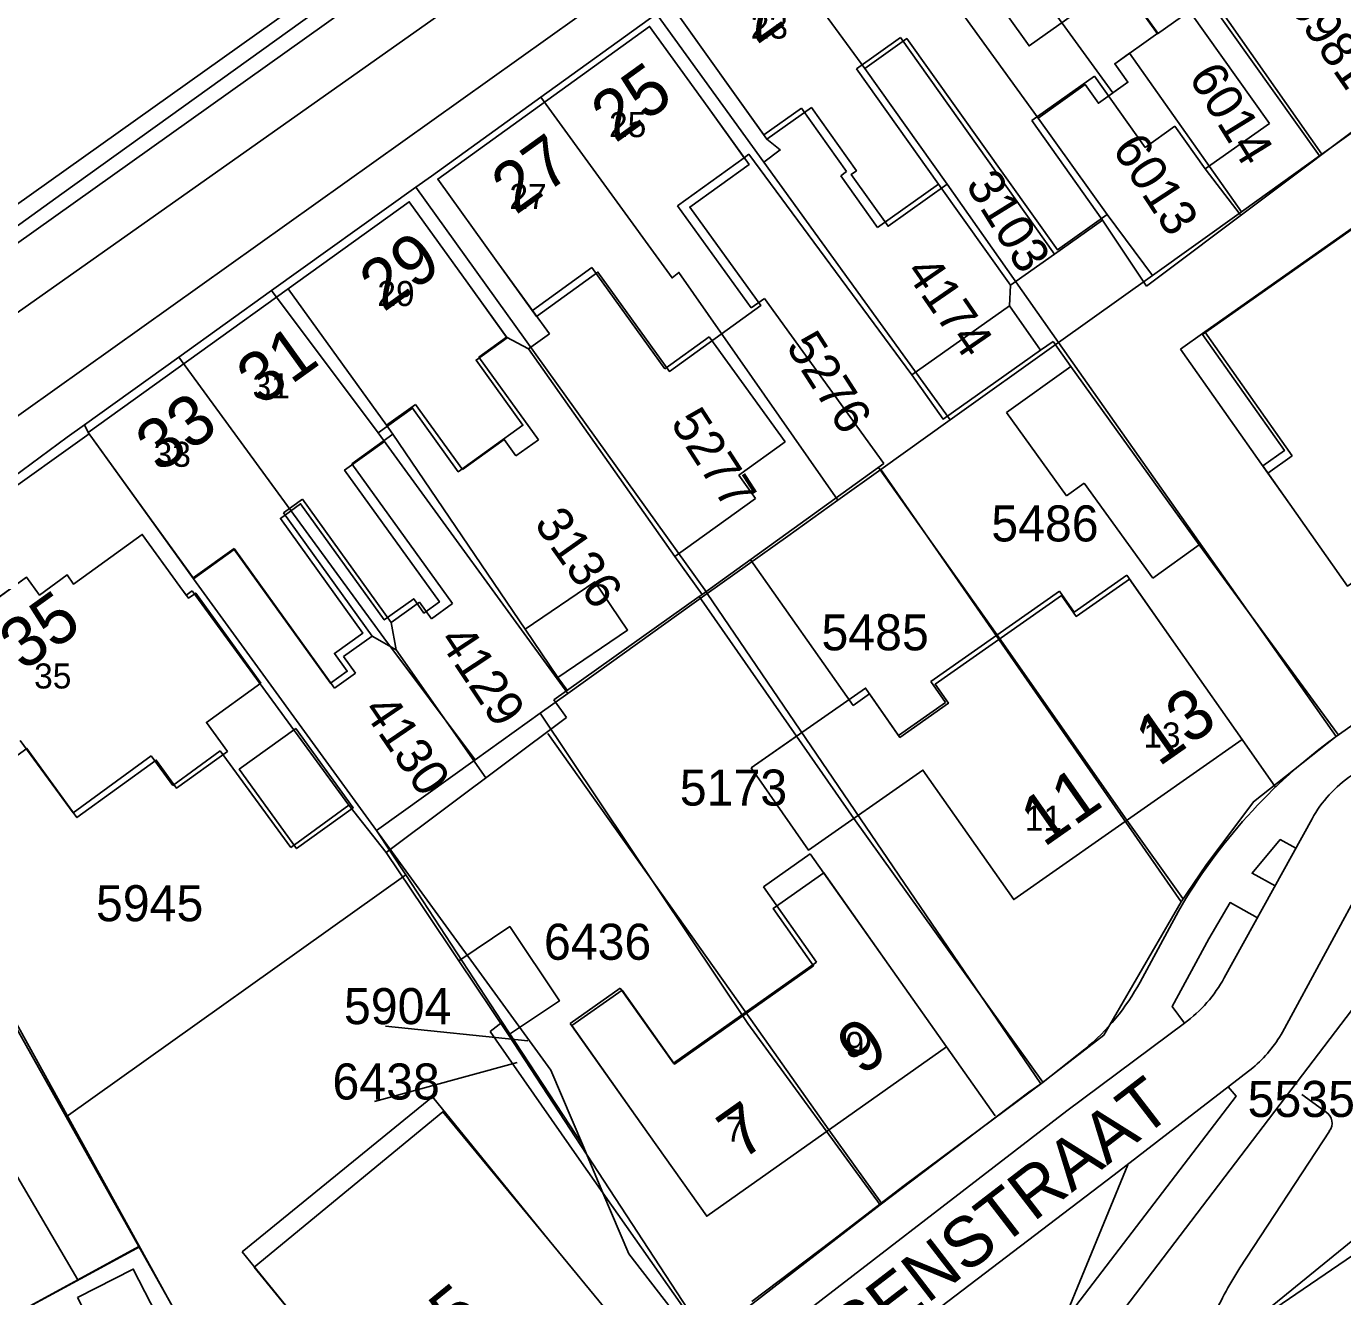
# Model space of a CAD drawing. Extents: x 148816 to 151297, y 399515 to 402500.
# Drawn here: x 150337.1 to 150402.7, y 400114.1 to 400177.5 of the extents above; entities that cross this region are included whole.
import ezdxf

# ---------------------------------------------------------------- set-up
doc = ezdxf.new("R2010")
doc.units = 0
for name, color, linetype in [('B01 Hoofdgebouw  [D] Norm', 7, 'Continuous'), ('B01 Hoofdgebouw  [T] Norm', 7, 'Continuous'), ('B01 hoofgebouw', 7, 'Continuous'), ('B02 Bijgebouw  [D] Norm', 7, 'Continuous'), ('G01 perceelsgrens', 7, 'Continuous'), ('Q21 Lichtmast  Gem', 7, 'Continuous'), ('T01 Muur  [T] Gem', 7, 'Continuous'), ('T04 Haag heg  [D] Gem', 7, 'Continuous'), ('V00 Kant verharding algemeen  [T] Norm', 7, 'Continuous'), ('V06 Kant onverhard  [T] Gem', 7, 'Continuous'), ('Z01 perceelnummer', 7, 'Continuous'), ('Z02 huisnummer', 7, 'Continuous'), ('Z02 Huisnummer  [Tekst] Norm', 7, 'Continuous'), ('Z06 straatnaam', 7, 'Continuous')]:
    doc.layers.add(name, color=color, linetype=linetype)

msp = doc.modelspace()

# ---------------------------------------------------------------- linework, layer by layer
at = {"layer": 'B01 Hoofdgebouw  [D] Norm'}
for p, q in [((150391.694, 400179.649), (150393.508, 400177.099)), ((150393.508, 400177.099), (150395.097, 400178.229)), ((150395.097, 400178.229), (150399.086, 400172.622)), ((150380.682, 400176.901), (150378.488, 400175.341)), ((150388.366, 400166.094), (150380.682, 400176.901)), ((150378.488, 400175.341), (150382.574, 400169.596)), ((150390.358, 400174.985), (150387.232, 400172.762)), ((150392.891, 400171.423), (150390.358, 400174.985)), ((150373.857, 400172.048), (150372.351, 400174.161)), ((150372.884, 400170.907), (150371.08, 400173.41)), ((150375.733, 400173.385), (150373.857, 400172.048)), ((150377.993, 400170.215), (150375.733, 400173.385)), ((150387.232, 400172.762), (150390.762, 400167.798)), ((150394.373, 400172.477), (150392.891, 400171.423)), ((150395.888, 400170.347), (150394.373, 400172.477)), ((150399.086, 400172.622), (150395.888, 400170.347)), ((150369.561, 400168.511), (150372.884, 400170.907)), ((150408.461, 400171.096), (150395.864, 400162.216)), ((150377.699, 400170.006), (150377.993, 400170.215)), ((150379.53, 400167.431), (150377.699, 400170.006)), ((150382.574, 400169.596), (150379.53, 400167.431)), ((150373.238, 400163.412), (150369.561, 400168.511)), ((150390.762, 400167.798), (150388.366, 400166.094)), ((150362.314, 400163.287), (150360.514, 400165.783)), ((150365.283, 400165.427), (150362.314, 400163.287)), ((150368.928, 400160.37), (150365.283, 400165.427)), ((150350.136, 400164.372), (150355.037, 400157.554)), ((150361.029, 400161.952), (150359.089, 400164.65)), ((150373.894, 400163.885), (150373.238, 400163.412)), ((150379.841, 400155.638), (150373.894, 400163.885)), ((150395.864, 400162.216), (150400.225, 400156.03)), ((150359.649, 400160.96), (150361.029, 400161.952)), ((150371.142, 400161.965), (150368.928, 400160.37)), ((150374.92, 400156.721), (150371.142, 400161.965)), ((150362.615, 400156.834), (150359.649, 400160.96)), ((150355.037, 400157.554), (150356.489, 400158.598)), ((150356.489, 400158.598), (150358.824, 400155.35)), ((150355.36, 400157.104), (150353.312, 400155.632)), ((150355.037, 400157.554), (150355.36, 400157.104)), ((150358.824, 400155.35), (150360.905, 400156.846)), ((150360.905, 400156.846), (150361.493, 400156.028)), ((150361.493, 400156.028), (150362.615, 400156.834)), ((150372.61, 400155.057), (150374.92, 400156.721)), ((150358.33, 400148.651), (150353.312, 400155.632)), ((150370.786, 400149.115), (150379.841, 400155.638)), ((150400.225, 400156.03), (150399.005, 400155.17)), ((150373.442, 400153.902), (150372.61, 400155.057)), ((150399.005, 400155.17), (150400.098, 400153.619)), ((150350.848, 400153.862), (150349.896, 400153.178)), ((150355.269, 400147.708), (150350.848, 400153.862)), ((150369.423, 400151.007), (150373.442, 400153.902)), ((150345.384, 400149.934), (150343.079, 400153.14)), ((150349.896, 400153.178), (150354.319, 400147.026)), ((150347.432, 400151.406), (150345.384, 400149.934)), ((150352.45, 400144.425), (150347.432, 400151.406)), ((150370.786, 400149.115), (150369.423, 400151.007)), ((150373.221, 400150.826), (150378.32, 400143.571)), ((150389.349, 400148.227), (150391.97, 400150.066)), ((150391.97, 400150.066), (150394.85, 400145.96)), ((150345.049, 400149.073), (150344.73, 400149.51)), ((150345.049, 400149.073), (150345.342, 400149.287)), ((150345.342, 400149.287), (150353.153, 400138.587)), ((150370.629, 400149.005), (150370.786, 400149.115)), ((150382.189, 400144.759), (150388.616, 400149.271)), ((150388.616, 400149.271), (150389.349, 400148.227)), ((150356.689, 400148.729), (150355.269, 400147.708)), ((150356.689, 400148.729), (150357.285, 400147.9)), ((150358.33, 400148.651), (150357.285, 400147.9)), ((150370.629, 400149.005), (150375.494, 400142.029)), ((150391.979, 400137.843), (150385.479, 400147.109)), ((150354.319, 400147.026), (150352.899, 400146.005)), ((150352.899, 400146.005), (150353.495, 400145.176)), ((150353.495, 400145.176), (150352.45, 400144.425)), ((150382.922, 400143.715), (150382.189, 400144.759)), ((150378.32, 400143.571), (150379.131, 400144.141)), ((150379.131, 400144.141), (150380.583, 400142.073)), ((150380.583, 400142.073), (150382.922, 400143.715)), ((150375.494, 400142.029), (150373.23, 400140.45)), ((150378.356, 400137.933), (150375.494, 400142.029)), ((150339.4, 400138.205), (150336.765, 400141.813)), ((150346.74, 400141.297), (150344.377, 400139.572)), ((150350.26, 400136.475), (150346.74, 400141.297)), ((150343.297, 400141.051), (150339.4, 400138.205)), ((150344.377, 400139.572), (150343.297, 400141.051)), ((150353.153, 400138.587), (150350.26, 400136.475)), ((150376.174, 400136.157), (150373.841, 400134.508)), ((150376.174, 400136.157), (150380.1, 400130.61)), ((150373.841, 400134.508), (150376.492, 400130.758)), ((150376.492, 400130.758), (150369.347, 400125.707)), ((150366.696, 400129.457), (150364.206, 400127.697)), ((150369.347, 400125.707), (150366.696, 400129.457)), ((150377.109, 400122.38), (150372.928, 400128.296)), ((150364.206, 400127.697), (150368.12, 400122.16)), ((150357.338, 400124.039), (150347.829, 400116.294)), ((150357.338, 400124.039), (150363.15, 400116.86)), ((150347.829, 400116.294), (150351.935, 400111.254))]:
    msp.add_line(p, q, dxfattribs=at)
at = {"layer": 'B01 Hoofdgebouw  [T] Norm'}
for p, q in [((150372.35, 400174.16), (150369.45, 400178.23)), ((150357.59, 400169.84), (150368.16, 400177.46)), ((150368.16, 400177.46), (150371.08, 400173.41)), ((150360.51, 400165.78), (150357.59, 400169.84)), ((150340.16, 400157.2), (150356.17, 400168.71)), ((150356.17, 400168.71), (150359.09, 400164.65)), ((150343.08, 400153.14), (150340.16, 400157.2)), ((150400.1, 400153.62), (150402.98, 400149.53)), ((150339.42, 400149.63), (150342.85, 400152.11)), ((150342.85, 400152.11), (150344.73, 400149.51)), ((150332.98, 400147.02), (150337.08, 400149.97)), ((150337.08, 400149.97), (150337.73, 400149.08)), ((150337.73, 400149.08), (150339.1, 400150.09)), ((150339.1, 400150.09), (150339.42, 400149.63)), ((150397.72, 400141.87), (150394.85, 400145.96)), ((150386.33, 400133.88), (150397.72, 400141.87)), ((150373.23, 400140.45), (150376.09, 400136.35)), ((150376.09, 400136.35), (150381.8, 400140.34)), ((150381.8, 400140.34), (150386.33, 400133.88)), ((150382.98, 400126.53), (150380.1, 400130.61)), ((150371.01, 400118.07), (150382.98, 400126.53)), ((150368.12, 400122.16), (150371.01, 400118.07)), ((150363.15, 400116.86), (150366.33, 400113))]:
    msp.add_line(p, q, dxfattribs=at)
at = {"layer": 'B01 hoofgebouw'}
for points in [[(150372.35, 400174.16), (150369.45, 400178.23), (150392.27, 400194.5), (150395.17, 400190.43)], [(150384.83, 400179.664), (150387.092, 400176.492), (150391.655, 400179.745), (150393.522, 400177.128), (150391.372, 400175.595), (150392.026, 400174.678), (150390.551, 400173.627), (150389.888, 400174.558), (150387.549, 400172.891), (150390.988, 400168.067), (150388.514, 400166.303), (150380.991, 400176.855), (150378.897, 400175.362), (150383.009, 400169.595), (150380.06, 400167.492), (150378.22, 400170.073), (150378.482, 400170.26), (150376.234, 400173.414), (150374.011, 400171.829), (150372.35, 400174.16)], [(150360.51, 400165.78), (150357.59, 400169.84), (150368.16, 400177.46), (150371.08, 400173.41)], [(150371.08, 400173.41), (150373.122, 400170.577), (150370.167, 400168.446), (150373.71, 400163.532), (150369.152, 400160.246), (150365.582, 400165.199), (150362.517, 400162.989), (150360.51, 400165.78)], [(150400.1, 400153.62), (150398.753, 400155.533), (150399.834, 400156.294), (150395.755, 400162.083), (150408.55, 400171.1)], [(150400.1, 400153.62), (150402.98, 400149.53), (150411.31, 400155.4), (150410.45, 400156.64), (150414.8, 400159.73), (150410.23, 400166.16), (150411.45, 400167.03), (150408.55, 400171.1)], [(150343.08, 400153.14), (150340.16, 400157.2), (150356.17, 400168.71), (150359.09, 400164.65)], [(150359.09, 400164.65), (150361.055, 400161.918), (150359.509, 400160.807), (150361.845, 400157.556), (150358.618, 400155.236), (150356.335, 400158.411), (150354.622, 400157.179), (150354.93, 400156.751), (150352.942, 400155.321), (150357.676, 400148.735), (150356.906, 400148.182), (150356.394, 400148.894), (150354.922, 400147.836), (150350.753, 400153.634), (150349.743, 400152.908), (150353.858, 400147.183), (150352.44, 400146.164), (150353.076, 400145.28), (150352.237, 400144.676), (150347.439, 400151.35), (150345.414, 400149.894), (150343.08, 400153.14)], [(150334.31, 400140.02), (150331.36, 400144.06), (150333.82, 400145.85), (150332.98, 400147.02), (150337.08, 400149.97), (150337.73, 400149.08), (150339.1, 400150.09), (150339.42, 400149.63), (150342.85, 400152.11), (150344.73, 400149.51)], [(150394.85, 400145.96), (150392.103, 400149.875), (150389.449, 400148.013), (150388.718, 400149.054), (150382.408, 400144.628), (150383.075, 400143.677), (150380.652, 400141.977), (150378.938, 400144.436), (150373.23, 400140.45)], [(150344.73, 400149.51), (150345.159, 400148.917), (150345.516, 400149.176), (150348.763, 400144.685), (150346.048, 400142.722), (150347.096, 400141.272), (150344.562, 400139.44), (150343.55, 400140.838), (150339.588, 400137.974), (150337.096, 400141.421), (150334.603, 400139.619), (150334.31, 400140.02)], [(150373.23, 400140.45), (150376.09, 400136.35), (150381.8, 400140.34), (150386.33, 400133.88), (150397.72, 400141.87), (150394.85, 400145.96)], [(150350.52, 400142.424), (150353.376, 400138.46), (150350.549, 400136.423), (150347.692, 400140.387), (150350.52, 400142.424)], [(150380.1, 400130.61), (150376.85, 400135.215), (150374.325, 400133.431), (150376.341, 400130.578), (150369.397, 400125.67), (150366.788, 400129.361), (150364.283, 400127.591), (150368.12, 400122.16)], [(150368.12, 400122.16), (150371.01, 400118.07), (150382.98, 400126.53), (150380.1, 400130.61)], [(150363.15, 400116.86), (150357.853, 400123.29), (150348.438, 400115.527), (150351.93, 400111.25)], [(150363.15, 400116.86), (150366.33, 400113), (150362.34, 400109.71), (150360.59, 400111.86), (150355.09, 400107.38), (150351.93, 400111.25)]]:
    msp.add_lwpolyline(points, dxfattribs=at)
at = {"layer": 'B02 Bijgebouw  [D] Norm'}
for p, q in [((150385.977, 400158.185), (150389.172, 400160.486)), ((150389.172, 400160.486), (150395.583, 400151.581)), ((150388.966, 400154.035), (150385.977, 400158.185)), ((150389.851, 400154.672), (150388.966, 400154.035)), ((150393.273, 400149.918), (150389.851, 400154.672)), ((150395.583, 400151.581), (150393.273, 400149.918))]:
    msp.add_line(p, q, dxfattribs=at)
for points in [[(150381.247, 400160.076), (150382.807, 400157.865), (150387.672, 400161.298), (150386.112, 400163.509)], [(150361.959, 400147.376), (150363.591, 400144.971), (150367.064, 400147.328), (150365.432, 400149.733)], [(150361.119, 400127.122), (150358.643, 400130.826), (150361.189, 400132.528), (150363.665, 400128.824)], [(150339.621, 400114.015), (150342.405, 400115.434), (150343.839, 400112.621), (150341.055, 400111.202)]]:
    msp.add_lwpolyline(points, close=True, dxfattribs=at)
at = {"layer": 'G01 perceelsgrens'}
for points in [[(150387.249, 400191.598), (150391.975, 400184.916), (150393.549, 400182.71), (150401.7, 400171.082)], [(150383.009, 400188.541), (150387.846, 400181.814), (150387.52, 400181.582), (150388.723, 400179.847), (150387.679, 400179.102), (150391.282, 400174.148), (150392.026, 400174.678), (150391.372, 400175.595), (150392.108, 400176.12), (150397.692, 400168.215)], [(150378.545, 400185.323), (150387.549, 400172.891), (150390.988, 400168.067), (150393.246, 400165.035)], [(150374.012, 400182.056), (150378.897, 400175.362), (150383.009, 400169.595), (150388.571, 400161.692)], [(150352.8, 400179.154), (150338.843, 400169.111), (150326.726, 400160.376), (150321.946, 400157.035), (150320.241, 400155.852)], [(150369.401, 400178.732), (150369.45, 400178.23), (150374.011, 400171.829), (150374.678, 400171.298), (150373.859, 400170.689)], [(150362.737, 400173.929), (150368.505, 400178.087)], [(150368.505, 400178.087), (150373.859, 400170.689)], [(150401.7, 400171.082), (150407.329, 400175.108)], [(150356.5, 400169.436), (150357.279, 400169.994), (150362.737, 400173.929)], [(150362.737, 400173.929), (150369.284, 400164.907), (150369.625, 400165.184), (150377.555, 400153.813)], [(150397.692, 400168.215), (150401.7, 400171.082)], [(150373.859, 400170.689), (150383.166, 400157.826)], [(150349.305, 400164.275), (150356.5, 400169.436)], [(150356.5, 400169.436), (150370.996, 400149.217), (150371.041, 400149.15)], [(150393.246, 400165.035), (150397.692, 400168.215)], [(150388.571, 400161.692), (150393.246, 400165.035)], [(150344.681, 400160.958), (150349.305, 400164.275)], [(150349.305, 400164.275), (150354.622, 400157.179), (150364.09, 400144.172)], [(150383.166, 400157.826), (150388.571, 400161.692)], [(150388.571, 400161.692), (150402.418, 400142.018)], [(150339.971, 400157.58), (150344.681, 400160.958)], [(150344.681, 400160.958), (150354.902, 400146.938), (150359.454, 400140.852)], [(150379.694, 400155.342), (150383.166, 400157.826)], [(150325.621, 400146.984), (150339.102, 400156.956), (150339.971, 400157.58)], [(150339.971, 400157.58), (150340.16, 400157.2), (150345.414, 400149.894), (150354.542, 400137.335)], [(150377.555, 400153.813), (150379.694, 400155.342)], [(150379.694, 400155.342), (150394.678, 400133.774)], [(150421.494, 400155.436), (150413.364, 400149.791), (150405.63, 400144.285), (150402.418, 400142.018)], [(150377.555, 400153.813), (150375.052, 400152.022), (150371.041, 400149.15)], [(150371.041, 400149.15), (150364.09, 400144.172)], [(150371.041, 400149.15), (150387.686, 400124.69)], [(150325.621, 400146.984), (150339.061, 400123.029)], [(150322.011, 400144.95), (150339.629, 400114.901)], [(150362.707, 400143.182), (150364.09, 400144.172)], [(150359.454, 400140.852), (150362.707, 400143.182)], [(150362.707, 400143.182), (150373.068, 400127.688), (150379.672, 400118.646)], [(150402.418, 400142.018), (150402.372, 400141.988), (150398.288, 400138.759), (150395.91, 400135.588), (150394.678, 400133.774)], [(150354.542, 400137.335), (150359.454, 400140.852)], [(150355.995, 400135.113), (150354.542, 400137.335)], [(150354.542, 400137.335), (150363.236, 400125.37), (150364.829, 400121.615)], [(150339.061, 400123.029), (150355.995, 400135.113)], [(150360.807, 400127.761), (150355.995, 400135.113)], [(150394.678, 400133.774), (150390.82, 400127.117), (150387.686, 400124.69)], [(150360.213, 400127.287), (150360.807, 400127.761)], [(150364.829, 400121.615), (150360.807, 400127.761)], [(150360.515, 400126.856), (150360.213, 400127.287)], [(150364.654, 400120.925), (150360.515, 400126.856)], [(150387.686, 400124.69), (150387.09, 400124.263), (150379.672, 400118.646)], [(150358.373, 400085.506), (150414.331, 400123.677)], [(150339.061, 400123.029), (150342.687, 400116.566)], [(150364.829, 400121.615), (150365.837, 400119.239)], [(150365.837, 400119.239), (150364.654, 400120.925)], [(150365.837, 400119.239), (150367.13, 400116.192), (150370.65, 400111.636)], [(150370.981, 400111.909), (150365.837, 400119.239)], [(150379.672, 400118.646), (150371.111, 400112.018)], [(150342.687, 400116.566), (150339.629, 400114.901)], [(150342.687, 400116.566), (150348.472, 400106.256)], [(150339.629, 400114.901), (150329.921, 400109.611), (150320.36, 400104.44)]]:
    msp.add_lwpolyline(points, dxfattribs=at)
at = {"layer": 'Q21 Lichtmast  Gem'}
msp.add_lwpolyline([(150470.017, 401545.896), (150556.482, 401148.679), (150587.331, 401006.961), (150639.146, 400861.228), (150791.995, 400651.605), (150911.823, 400487.271), (150967.929, 400385.834), (150992.884, 400314.712), (150864.365, 400354.64), (150785.757, 400358.383), (150705.901, 400348.401), (150564.281, 400314.712), (150489.416, 400271.041), (150319.721, 400151.257), (150222.396, 400100.099), (150103.263, 400037.477), (150071.606, 400097.702), (150036.481, 400058.923), (149995.306, 400040.207), (149954.13, 400021.49), (149930.422, 400026.481), (149891.118, 400015.252), (149831.226, 399977.819), (149652.797, 400166.23)], dxfattribs=at)
at = {"layer": 'T01 Muur  [T] Gem'}
msp.add_line((150351.879, 400179.457), (150321.823, 400158.057), dxfattribs=at)
at = {"layer": 'T04 Haag heg  [D] Gem'}
for p, q in [((150393.238, 400182.722), (150401.579, 400171)), ((150392.951, 400164.498), (150407.01, 400175.064)), ((150373.116, 400171.078), (150372.884, 400170.907)), ((150373.116, 400171.078), (150381.247, 400160.076)), ((150395.888, 400170.347), (150397.621, 400168.079)), ((150382.574, 400169.596), (150386.17, 400164.546)), ((150390.762, 400167.798), (150392.951, 400164.498)), ((150388.366, 400166.094), (150386.17, 400164.546)), ((150386.17, 400164.546), (150386.112, 400163.509)), ((150363.161, 400162.112), (150362.314, 400163.287)), ((150362.12, 400161.361), (150361.029, 400161.952)), ((150363.161, 400162.112), (150362.12, 400161.361)), ((150388.291, 400161.735), (150387.672, 400161.298)), ((150388.291, 400161.735), (150389.172, 400160.486)), ((150362.12, 400161.361), (150369.423, 400151.007)), ((150355.36, 400157.104), (150361.959, 400147.376)), ((150379.578, 400155.449), (150385.479, 400147.109)), ((150370.629, 400149.005), (150363.385, 400143.849)), ((150355.52, 400146.352), (150355.269, 400147.708)), ((150325.918, 400147.003), (150348.444, 400106.177)), ((150355.52, 400146.352), (150354.319, 400147.026)), ((150355.52, 400146.352), (150359.986, 400139.964)), ((150364.052, 400144.324), (150363.591, 400144.971)), ((150363.385, 400143.849), (150364.021, 400142.961)), ((150364.021, 400142.961), (150355.013, 400136.231)), ((150363.083, 400142.174), (150372.928, 400128.296)), ((150353.153, 400138.587), (150355.013, 400136.231)), ((150378.356, 400137.933), (150387.787, 400124.768)), ((150391.979, 400137.843), (150394.769, 400133.935)), ((150355.013, 400136.231), (150356.87, 400133.491)), ((150356.87, 400133.491), (150358.676, 400130.776)), ((150361.119, 400127.122), (150371.025, 400111.971)), ((150385.399, 400123.089), (150382.979, 400126.529)), ((150377.109, 400122.38), (150379.729, 400118.73)), ((150342.742, 400116.555), (150334.107, 400111.895))]:
    msp.add_line(p, q, dxfattribs=at)
at = {"layer": 'V00 Kant verharding algemeen  [T] Norm'}
for p, q in [((150430.612, 400225.02), (150328.248, 400152.051)), ((150324.798, 400158.226), (150406.46, 400216.398)), ((150394.644, 400161.356), (150395.864, 400162.216)), ((150394.644, 400161.356), (150399.005, 400155.17)), ((150327.96, 400148.41), (150340.21, 400157.12)), ((150402.502, 400142.143), (150395.583, 400151.581)), ((150380.87, 400119.6), (150387.79, 400124.77)), ((150377.28, 400116.86), (150380.87, 400119.6)), ((150373.27, 400113.82), (150377.28, 400116.86))]:
    msp.add_line(p, q, dxfattribs=at)
for points in [[(150465.589, 400166.759), (150464.026, 400170.376), (150461.185, 400171.476), (150458.982, 400169.48), (150406.532, 400132.736), (150390.763, 400112.014), (150360.265, 400087.619), (150358.351, 400088.367), (150353.871, 400084.292), (150353.902, 400084.239)], [(150397.72, 400141.87), (150399.39, 400139.49)], [(150396.836, 400129.98), (150401.216, 400137.911)], [(150399.37, 400134.568), (150398.225, 400135.196), (150399.627, 400136.878), (150400.407, 400136.446)], [(150404.022, 400135.182), (150399.744, 400127.265)], [(150392.63, 400129.765), (150394.543, 400133.3)], [(150394.852, 400127.713), (150394.232, 400128.535), (150396.063, 400131.916), (150397.126, 400133.729), (150398.491, 400132.976)], [(150337.829, 400079.964), (150340.823, 400082.613), (150357.423, 400097.853), (150359.878, 400099.998), (150373.091, 400111.089), (150388.974, 400123.33), (150394.852, 400127.713)], [(150387.791, 400124.77), (150389.875, 400126.413)], [(150398.263, 400125.489), (150391.341, 400120.134), (150375.505, 400108.082), (150361.473, 400096.349), (150338.031, 400074.88)], [(150397.032, 400124.537), (150397.423, 400124.066), (150388.787, 400112.755)], [(150400.701, 400124.145), (150401.917, 400123.276)], [(150402.076, 400122.324), (150397.613, 400115.498)], [(150392.025, 400120.643), (150388.787, 400112.755)]]:
    msp.add_lwpolyline(points, dxfattribs=at)
for centre, radius, start, end in [((150418.947, 400119.183), 28.193, 126.06409, 149.952), ((150406.586, 400135.001), 6.108, 123.83362, 151.54258), ((150382.792, 400135.043), 11.165, 309.37873, 331.78788), ((150390.68, 400133.366), 7.026, 306.42964, 331.18777), ((150393.934, 400130.604), 6.701, 310.23921, 330.11158), ((150401.553, 400122.726), 0.659, 322.42978, 56.5339), ((150412.025, 400106.141), 17.183, 147.00808, 157.30173)]:
    msp.add_arc(centre, radius, start, end, dxfattribs=at)
at = {"layer": 'V06 Kant onverhard  [T] Gem'}
msp.add_lwpolyline([(150396.441, 400111.339), (150403.703, 400117.244)], dxfattribs=at)
at = {"layer": 'Z01 perceelnummer'}
for points in [[(150354.985, 400127.56), (150362.085, 400126.825)], [(150354.438, 400123.799), (150361.555, 400125.745)]]:
    msp.add_lwpolyline(points, dxfattribs=at)

# ---------------------------------------------------------------- texts
for s, rotation, p in [('5981', 304.73863, (150399.921, 400178.573)), ('6014', 301.74318, (150395.019, 400174.929)), ('6013', 303.24494, (150391.202, 400171.349)), ('3103', 301.81739, (150383.894, 400169.564)), ('4174', 304.57929, (150380.875, 400165.209)), ('5276', 302.70066, (150374.933, 400161.489)), ('5277', 302.8378, (150369.168, 400157.667)), ('3136', 305.27812, (150362.36, 400152.634)), ('4129', 303.46861, (150357.599, 400146.818)), ('4130', 304.24601, (150353.809, 400143.329))]:
    msp.add_text(s, height=1.8, rotation=rotation, dxfattribs=at).set_placement(p)
for s, p in [('5486', (150385.21, 400151.755)), ('5485', (150376.738, 400146.32)), ('5173', (150369.67, 400138.569)), ('5945', (150340.543, 400132.798)), ('6436', (150362.891, 400130.874)), ('5904', (150352.914, 400127.66)), ('6438', (150352.341, 400123.899)), ('5535', (150397.999, 400123.029))]:
    msp.add_text(s, height=1.8, dxfattribs=at).set_placement(p)
at = {"layer": 'Z02 huisnummer'}
for s, rotation, p in [('23', 35.47104, (150373.51, 400176.52)), ('25', 35.80411, (150366.453, 400171.606)), ('27', 35.80411, (150361.481, 400168.022)), ('29', 35.6776, (150354.891, 400163.172)), ('31', 35.6776, (150348.77, 400158.477)), ('33', 35.6776, (150343.732, 400155.15)), ('35', 35.72413, (150336.926, 400145.239)), ('13', 35.02487, (150393.56, 400140.478)), ('11', 35.02487, (150387.827, 400136.457)), ('9', 35.23136, (150378.706, 400125.039)), ('7', 35.23136, (150372.736, 400120.82)), ('5', 39.19669, (150358.502, 400111.77))]:
    msp.add_text(s, height=2.5, rotation=rotation, dxfattribs=at).set_placement(p)
at = {"layer": 'Z02 Huisnummer  [Tekst] Norm'}
for s, p in [('23', (150373.205, 400176.855)), ('25', (150366.14, 400171.935)), ('27', (150361.17, 400168.355)), ('29', (150354.58, 400163.505)), ('31', (150348.354, 400158.892)), ('33', (150343.42, 400155.48)), ('35', (150337.455, 400144.415)), ('13', (150392.795, 400141.47)), ('11', (150386.875, 400137.315)), ('9', (150377.935, 400126.025)), ('7', (150371.955, 400121.8))]:
    msp.add_text(s, height=1.25, dxfattribs=at).set_placement(p)
at = {"layer": 'Z06 straatnaam'}
msp.add_text('J. KRUYSENSTRAAT', height=2.5, rotation=37.60354, dxfattribs=at).set_placement((150368.321, 400103.137))

doc.saveas('drawing.dxf')
